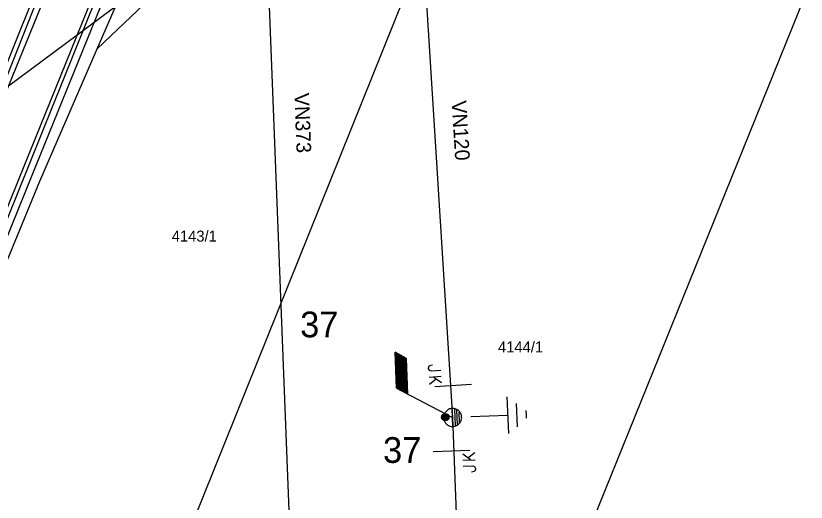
# Model space of a CAD drawing. Extents: x -540150 to -533593, y -1185082 to -1180066.
# Drawn here: x -536436.5 to -536382.8, y -1184783.4 to -1184750.4 of the extents above; entities that cross this region are included whole.
import ezdxf

# ---------------------------------------------------------------- set-up
doc = ezdxf.new("R2010")
doc.units = 0
for name, color, linetype in [('KN_HRAN_PARCEL', 7, 'Continuous'), ('KN_PARC_Č', 7, 'Continuous'), ('popis demontáže', 7, 'Continuous'), ('Vrstva 1', 7, 'Continuous'), ('Vrstva 10', 7, 'Continuous'), ('Vrstva 11', 7, 'Continuous'), ('Vrstva 12', 7, 'Continuous'), ('Vrstva 13', 7, 'Continuous'), ('Vrstva 14', 7, 'Continuous'), ('Vrstva 15', 7, 'Continuous'), ('Vrstva 18', 7, 'Continuous'), ('Vrstva 2', 7, 'Continuous'), ('Vrstva 25', 7, 'Continuous'), ('Vrstva 3', 7, 'Continuous')]:
    doc.layers.add(name, color=color, linetype=linetype)

# ---------------------------------------------------------------- blocks, each defined once
blk = doc.blocks.new('VN840')
at = {"layer": 'Vrstva 15'}
for points in [[(-0.009, 1.414), (-0.009, -1.086)], [(-1.092, -0.594), (-1.092, -1.243)], [(-0.678, -0.594), (-0.678, -1.421)], [(-0.678, -1.106), (-0.265, -0.594)], [(-0.541, -0.938), (-0.196, -1.421)], [(-1.505, -1.243), (-1.505, -1.145)], [(-1.476, -1.352), (-1.505, -1.243)], [(-1.328, -1.421), (-1.476, -1.352)], [(-1.269, -1.421), (-1.328, -1.421)], [(-1.131, -1.352), (-1.269, -1.421)], [(-1.092, -1.243), (-1.131, -1.352)]]:
    blk.add_lwpolyline(points, dxfattribs=at)
blk = doc.blocks.new('VN440')
at = {"layer": 'Vrstva 2'}
for points in [[(1.22, 0), (1.21, 0.13), (1.19, 0.25), (1.16, 0.38), (1.11, 0.5), (1.05, 0.61), (0.98, 0.72), (0.9, 0.82), (0.81, 0.91), (0.71, 0.99), (0.6, 1.06), (0.49, 1.12), (0.37, 1.16), (0.25, 1.2), (0.12, 1.22), (-0.01, 1.22), (-0.14, 1.22), (-0.26, 1.2), (-0.39, 1.16), (-0.51, 1.12), (-0.62, 1.06), (-0.73, 0.99), (-0.83, 0.91), (-0.92, 0.82), (-1, 0.72), (-1.07, 0.61), (-1.13, 0.5), (-1.18, 0.38), (-1.21, 0.25), (-1.23, 0.13), (-1.24, 0), (-1.23, -0.13), (-1.21, -0.26), (-1.18, -0.38), (-1.13, -0.5), (-1.07, -0.62), (-1, -0.73), (-0.92, -0.83), (-0.83, -0.92), (-0.73, -1), (-0.62, -1.07), (-0.51, -1.13), (-0.39, -1.17), (-0.26, -1.2), (-0.14, -1.23), (-0.01, -1.23), (0.12, -1.23), (0.25, -1.2), (0.37, -1.17), (0.49, -1.13), (0.6, -1.07), (0.71, -1), (0.81, -0.92), (0.9, -0.83), (0.98, -0.73), (1.05, -0.62), (1.11, -0.5), (1.16, -0.38), (1.19, -0.26), (1.21, -0.13), (1.22, 0)], [(-1.24, 0), (1.22, 0)], [(-1.18, -0.34), (1.1, -0.34)], [(-1.01, -0.63), (0.97, -0.63)], [(-0.74, -0.92), (0.68, -0.92)]]:
    blk.add_lwpolyline(points, dxfattribs=at)
blk = doc.blocks.new('VN810')
at = {"layer": 'Vrstva 14'}
for points in [[(0.004, -1.247), (0.004, -3.747)], [(1.254, -3.747), (-1.246, -3.747)], [(0.772, -4.367), (-0.803, -4.367)], [(0.004, -4.997), (-0.252, -4.997)], [(0.27, -4.997), (0.004, -4.997)]]:
    blk.add_lwpolyline(points, dxfattribs=at)
blk = doc.blocks.new('VN001')
at = {"layer": 'Vrstva 3'}
for p, q in [((1.849, 3.243), (4.287, 3.243)), ((1.86, 3.263), (4.299, 3.263)), ((1.872, 3.283), (4.312, 3.283)), ((1.884, 3.303), (4.324, 3.303)), ((1.895, 3.323), (4.337, 3.323)), ((1.907, 3.343), (4.349, 3.343)), ((1.918, 3.363), (4.362, 3.363)), ((1.93, 3.383), (4.374, 3.383)), ((1.941, 3.403), (4.387, 3.403)), ((1.953, 3.423), (4.399, 3.423)), ((1.965, 3.443), (4.412, 3.443)), ((1.976, 3.463), (4.424, 3.463)), ((1.988, 3.483), (4.437, 3.483)), ((1.999, 3.503), (4.449, 3.503)), ((2.011, 3.523), (4.462, 3.523)), ((2.022, 3.543), (4.474, 3.543)), ((2.034, 3.563), (4.487, 3.563)), ((2.046, 3.583), (4.499, 3.583)), ((2.057, 3.603), (4.512, 3.603)), ((2.069, 3.623), (4.524, 3.623)), ((2.08, 3.643), (4.537, 3.643)), ((2.092, 3.663), (4.55, 3.663)), ((2.103, 3.683), (4.562, 3.683)), ((2.115, 3.703), (4.575, 3.703)), ((2.126, 3.723), (4.587, 3.723)), ((2.132, 3.732), (4.593, 3.732)), ((1.71, 3.003), (4.137, 3.003)), ((1.722, 3.023), (4.149, 3.023)), ((1.733, 3.043), (4.162, 3.043)), ((1.745, 3.063), (4.174, 3.063)), ((1.756, 3.083), (4.187, 3.083)), ((1.768, 3.103), (4.199, 3.103)), ((1.78, 3.123), (4.212, 3.123)), ((1.791, 3.143), (4.224, 3.143)), ((1.803, 3.163), (4.237, 3.163)), ((1.814, 3.183), (4.249, 3.183)), ((1.826, 3.203), (4.262, 3.203)), ((1.837, 3.223), (4.274, 3.223))]:
    blk.add_line(p, q, dxfattribs=at)
blk.add_lwpolyline([(2.132, 3.732), (0, 0)], dxfattribs=at)
blk.add_lwpolyline([(4.593, 3.732), (2.132, 3.732), (1.703, 2.99), (4.129, 2.99)], close=True, dxfattribs=at)

msp = doc.modelspace()

# ---------------------------------------------------------------- linework, layer by layer
at = {"layer": 'KN_HRAN_PARCEL'}
for p, q in [((-536441.582, -1184765.691), (-536426.172, -1184726.781)), ((-536431.432, -1184802.061), (-536406.322, -1184739.711)), ((-536446.012, -1184786.271), (-536430.222, -1184747.061)), ((-536408.442, -1184812.381), (-536382.402, -1184747.911))]:
    msp.add_line(p, q, dxfattribs=at)
at = {"layer": 'popis demontáže'}
msp.add_lwpolyline([(-536463.947, -1184753.912), (-536450.632, -1184765.219), (-536419.572, -1184742.132)], dxfattribs=at)
at = {"layer": 'Vrstva 1'}
for points in [[(-536409.588, -1184733.629), (-536406.815, -1184777.681)], [(-536417.053, -1184806.692), (-536419.572, -1184742.132)], [(-536406.815, -1184777.681), (-536405.61, -1184809.186), (-536401.25, -1184913.72), (-536400.351, -1184964.368)]]:
    msp.add_lwpolyline(points, dxfattribs=at)
at = {"layer": 'Vrstva 10'}
for p, q in [((-536419.832, -1184741.961), (-536430.992, -1184752.608)), ((-536433.108, -1184745.489), (-536439.144, -1184760.29)), ((-536430.306, -1184746.564), (-536436.326, -1184761.447)), ((-536436.326, -1184761.447), (-536443.862, -1184779.99))]:
    msp.add_line(p, q, dxfattribs=at)
at = {"layer": 'Vrstva 14'}
for p, q in [((-536439.393, -1184759.196), (-536433.555, -1184744.683)), ((-536429.633, -1184746.946), (-536435.449, -1184761.214)), ((-536435.449, -1184761.214), (-536442.76, -1184779.344)), ((-536442.035, -1184778.963), (-536434.906, -1184761.606))]:
    msp.add_line(p, q, dxfattribs=at)
msp.add_lwpolyline([(-536434.906, -1184761.606), (-536430.992, -1184752.608), (-536428.764, -1184747.486)], dxfattribs=at)
at = {"layer": 'Vrstva 25'}
for radius in [0.25, 0.2, 0.15, 0.1, 0.05]:
    msp.add_circle((-536407.312, -1184777.671), radius, dxfattribs=at)

# ---------------------------------------------------------------- block references
at = {"layer": 'Vrstva 11', "rotation": 92.18886667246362}
msp.add_blockref('VN001', (-536406.814, -1184777.679), dxfattribs=at)
at = {"layer": 'Vrstva 13', "xscale": 0.5000000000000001, "yscale": 0.5, "rotation": 92.18993336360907}
msp.add_blockref('VN440', (-536406.814, -1184777.681), dxfattribs=at)
at = {"layer": 'Vrstva 15', "rotation": 92.19031107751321}
msp.add_blockref('VN810', (-536406.815, -1184777.68), dxfattribs=at)
at = {"layer": 'Vrstva 18'}
for p, rotation in [((-536406.951, -1184775.542), -86.35056387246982), ((-536406.729, -1184779.937), 92.19037499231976)]:
    msp.add_blockref('VN840', p, dxfattribs=dict(at, rotation=rotation))

# ---------------------------------------------------------------- texts
at = {"layer": 'KN_PARC_Č'}
for s, p in [('4143/1', (-536425.924, -1184765.721)), ('4144/1', (-536403.725, -1184773.261))]:
    msp.add_text(s, height=0.75, dxfattribs=at).set_placement(p)
at = {"layer": 'Vrstva 12'}
msp.add_text('37', height=1.75, dxfattribs=at).set_placement((-536417.186, -1184772.232))
at = {"layer": 'Vrstva 14'}
msp.add_text('37', height=1.75, dxfattribs=at).set_placement((-536411.549, -1184780.775))
at = {"layer": 'Vrstva 3'}
for s, rotation, p in [('VN373', 272.234, (-536417.587, -1184755.625)), ('VN120', 273.602, (-536406.888, -1184756.155))]:
    msp.add_text(s, height=1, rotation=rotation, dxfattribs=at).set_placement(p)

doc.saveas('drawing.dxf')
